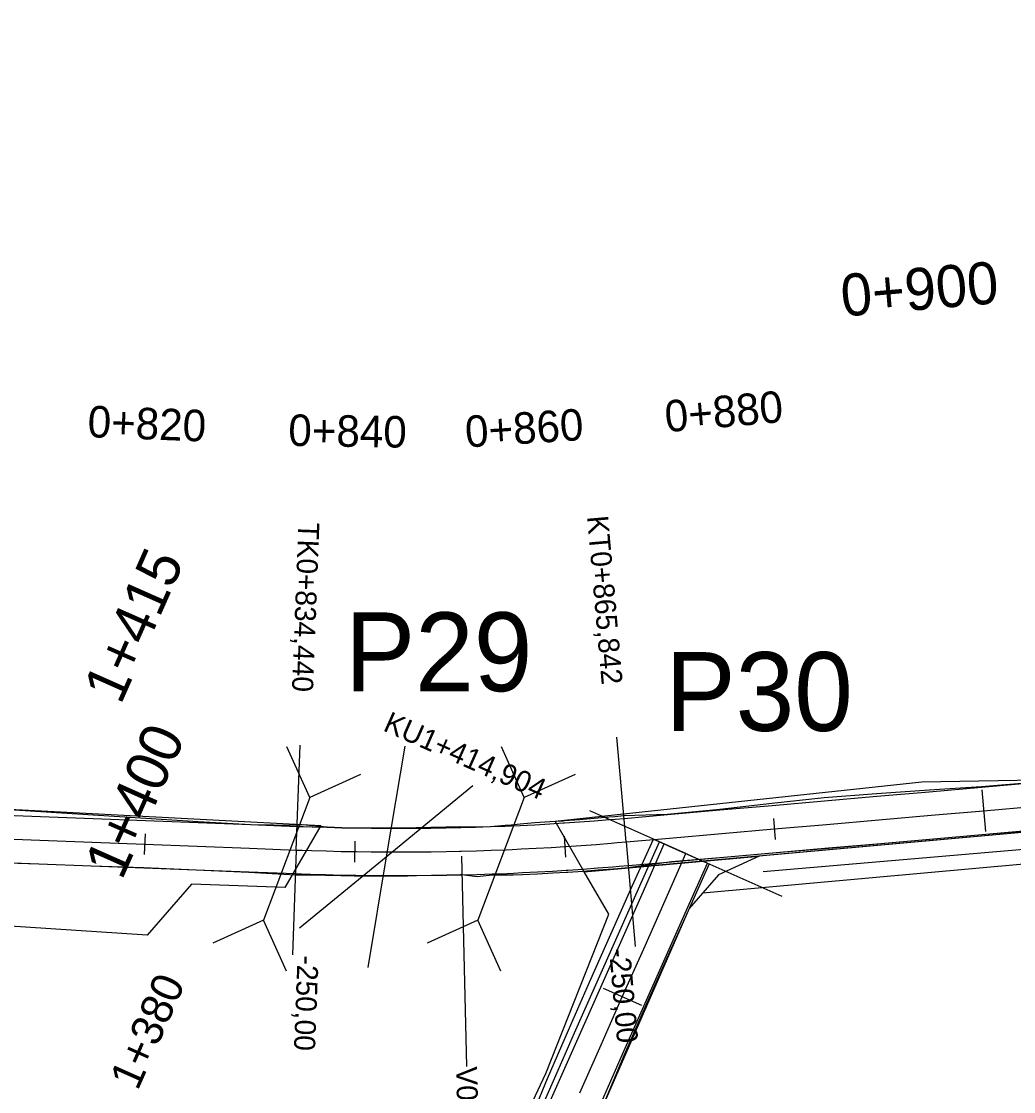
# Model space of a CAD drawing. Extents: x -636600 to -628587, y -1090963 to -1085869.
# Drawn here: x -634463.5 to -634369.1, y -1088720 to -1088618.2 of the extents above; entities that cross this region are included whole.
import ezdxf

# ---------------------------------------------------------------- set-up
doc = ezdxf.new("R2010")
doc.units = 0
for name, color, linetype in [('01_PARCELY_NÁVRH_PC', 7, 'Continuous'), ('03_PC_OBJEKTY_NÁVRH', 7, 'Continuous'), ('03_PC_OBJEKTY_STAV', 7, 'Continuous'), ('06_ÚSES_IP_NAVRH', 7, 'Continuous'), ('dno příkopu', 7, 'Continuous'), ('HEKTOMETRY100', 7, 'Continuous'), ('HEKTOMETRY20', 7, 'Continuous'), ('HL_BODY', 7, 'Continuous'), ('POLOMERY', 7, 'Continuous'), ('situace_osa', 7, 'Continuous'), ('situace_těleso', 7, 'Continuous'), ('situace_vozovka', 7, 'Continuous'), ('VRCHOLY', 7, 'Continuous')]:
    doc.layers.add(name, color=color, linetype=linetype)

msp = doc.modelspace()

# ---------------------------------------------------------------- linework, layer by layer
at = {"layer": '01_PARCELY_NÁVRH_PC'}
for points in [[(-634300.06, -1088644.25), (-634308.04, -1088652.24), (-634341.46, -1088690.39), (-634347.88, -1088693.5), (-634409.95, -1088699.1), (-634412.73, -1088694.28), (-634377.84, -1088690.52), (-634365.13, -1088690.32), (-634346.73, -1088686.53), (-634343.38, -1088684.06), (-634335.33, -1088676.28), (-634307.58, -1088644.7), (-634296.89, -1088635.39)], [(-634300.06, -1088644.25), (-634308.04, -1088652.24), (-634341.46, -1088690.39), (-634347.88, -1088693.5), (-634393.32, -1088697.6), (-634397.19, -1088699.38), (-634398.67, -1088701.09), (-634347.06, -1088696.44), (-634339.61, -1088692.82), (-634305.84, -1088654.29), (-634298.06, -1088646.5)], [(-634531.58, -1088976), (-634531.31, -1088964.36), (-634529.21, -1088950.07), (-634522.39, -1088934.91), (-634474.76, -1088846.58), (-634442.4, -1088777.6), (-634427.63, -1088748.14), (-634413.61, -1088718.28), (-634407.62, -1088703.13), (-634409.95, -1088699.1), (-634393.32, -1088697.6), (-634397.19, -1088699.38), (-634399.98, -1088702.6), (-634414.55, -1088735.98), (-634471.45, -1088856.51), (-634517.44, -1088940.47), (-634523.69, -1088954.8), (-634525.64, -1088962.97), (-634525.96, -1088974.36), (-634523.65, -1088984.9)]]:
    msp.add_lwpolyline(points, dxfattribs=at)
msp.add_lwpolyline([(-634856.22, -1088665.77), (-634826.05, -1088661.82), (-634787.5, -1088667.13), (-634741.16, -1088674.32), (-634683.58, -1088676.92), (-634600.42, -1088688.28), (-634467.7, -1088692.99), (-634435.01, -1088694.69), (-634438.44, -1088700.58), (-634447.31, -1088700.27), (-634451.54, -1088705.11), (-634535.06, -1088699.64), (-634613.83, -1088697), (-634627.55, -1088695.4), (-634678.17, -1088684.68), (-634688.19, -1088683.76), (-634732.18, -1088684.2), (-634786.4, -1088675.69), (-634839.59, -1088671.11), (-634854.36, -1088673.6), (-634854.26, -1088672.81)], close=True, dxfattribs=at)
at = {"layer": '03_PC_OBJEKTY_NÁVRH'}
for points in [[(-634431.23, -1088689.84), (-634436.06, -1088692.02), (-634438.25, -1088687.19)], [(-634410.82, -1088689.84), (-634415.66, -1088692.02), (-634417.84, -1088687.19)], [(-634436.06, -1088692.02), (-634440.48, -1088703.71)], [(-634415.66, -1088692.02), (-634420.07, -1088703.71)], [(-634438.29, -1088708.55), (-634440.48, -1088703.71), (-634445.31, -1088705.9)], [(-634417.89, -1088708.55), (-634420.07, -1088703.71), (-634424.9, -1088705.9)]]:
    msp.add_lwpolyline(points, dxfattribs=at)
at = {"layer": '03_PC_OBJEKTY_STAV'}
for points in [[(-634427.03, -1088687.13), (-634428.79, -1088697.67), (-634420.54, -1088690.89)], [(-634437.05, -1088704.44), (-634428.79, -1088697.67), (-634430.56, -1088708.2)]]:
    msp.add_lwpolyline(points, dxfattribs=at)
at = {"layer": '06_ÚSES_IP_NAVRH'}
msp.add_lwpolyline([(-634392.93, -1088699.07), (-634347.41, -1088695.15), (-634340.15, -1088691.27), (-634304.55, -1088650.87), (-634286.21, -1088635.43), (-634268.08, -1088625.78), (-634250.92, -1088620.63), (-634226, -1088618.17), (-634020.69, -1088624.38), (-633993.52, -1088628.05), (-633949.57, -1088642.4), (-633878.78, -1088663.35), (-633857.08, -1088670.7), (-633808.78, -1088683.89)], dxfattribs=at)
at = {"layer": 'dno příkopu'}
msp.add_lwpolyline([(-634414.92, -1088723.57), (-634412.89, -1088719), (-634410.87, -1088714.43), (-634408.84, -1088709.86), (-634406.81, -1088705.29), (-634404.78, -1088700.72), (-634402.79, -1088696.24)], dxfattribs=at)
at = {"layer": 'HEKTOMETRY100'}
for points in [[(-634372.12, -1088691.28), (-634371.78, -1088695.27)], [(-634402.11, -1088696.55), (-634398.45, -1088698.17)], [(-634408.15, -1088710.17), (-634404.5, -1088711.79)]]:
    msp.add_lwpolyline(points, dxfattribs=at)
at = {"layer": 'HEKTOMETRY20'}
for points in [[(-634391.96, -1088694.02), (-634391.79, -1088696.02)], [(-634451.74, -1088695.47), (-634451.82, -1088697.46)], [(-634411.87, -1088695.7), (-634411.74, -1088697.69)], [(-634431.78, -1088696.17), (-634431.81, -1088698.17)], [(-634401.19, -1088696.95), (-634399.37, -1088697.76)]]:
    msp.add_lwpolyline(points, dxfattribs=at)
at = {"layer": 'HL_BODY'}
for points in [[(-634405.98, -1088696.25), (-634406.85, -1088686.29)], [(-634437.35, -1088697.02), (-634436.97, -1088687.03)], [(-634400.28, -1088697.36), (-634409.42, -1088693.3)]]:
    msp.add_lwpolyline(points, dxfattribs=at)
at = {"layer": 'POLOMERY'}
for points in [[(-634405.98, -1088696.25), (-634405.11, -1088706.21)], [(-634437.35, -1088697.02), (-634437.73, -1088707.01)], [(-634400.28, -1088697.36), (-634391.14, -1088701.41)]]:
    msp.add_lwpolyline(points, dxfattribs=at)
at = {"layer": 'situace_osa'}
for points in [[(-634466.77, -1088695.89), (-634461.77, -1088696.08), (-634456.78, -1088696.27), (-634451.78, -1088696.47), (-634446.78, -1088696.66), (-634441.79, -1088696.85), (-634437.35, -1088697.02), (-634436.79, -1088697.04), (-634435.92, -1088697.07), (-634434.5, -1088697.11), (-634433.07, -1088697.15), (-634431.79, -1088697.17), (-634431.64, -1088697.17), (-634430.22, -1088697.19), (-634428.79, -1088697.2), (-634427.36, -1088697.2), (-634426.79, -1088697.2), (-634425.93, -1088697.2), (-634424.51, -1088697.18), (-634423.08, -1088697.16), (-634421.79, -1088697.13), (-634421.65, -1088697.13), (-634420.22, -1088697.09), (-634418.8, -1088697.04), (-634417.37, -1088696.99), (-634416.8, -1088696.96), (-634415.95, -1088696.92), (-634414.52, -1088696.85), (-634413.1, -1088696.77), (-634411.8, -1088696.69), (-634411.67, -1088696.69), (-634410.25, -1088696.59), (-634408.82, -1088696.49), (-634407.4, -1088696.37), (-634406.82, -1088696.32), (-634405.98, -1088696.25), (-634401.84, -1088695.89), (-634396.85, -1088695.45), (-634391.87, -1088695.02), (-634386.89, -1088694.58), (-634381.91, -1088694.15), (-634376.93, -1088693.71), (-634371.95, -1088693.28), (-634366.97, -1088692.84)], [(-634410.38, -1088720.12), (-634408.35, -1088715.55), (-634406.33, -1088710.98), (-634404.3, -1088706.41), (-634402.27, -1088701.84), (-634400.28, -1088697.36)]]:
    msp.add_lwpolyline(points, dxfattribs=at)
at = {"layer": 'situace_těleso'}
for points in [[(-634466.66, -1088693.04), (-634461.67, -1088693.35), (-634456.68, -1088693.67), (-634451.68, -1088693.99), (-634446.69, -1088694.3), (-634441.7, -1088694.6), (-634437.26, -1088694.65), (-634436.7, -1088694.6), (-634435.85, -1088694.7), (-634434.43, -1088694.83), (-634433.02, -1088694.88), (-634431.76, -1088694.92), (-634431.61, -1088694.92), (-634430.19, -1088694.92), (-634428.78, -1088694.92), (-634427.36, -1088694.91), (-634426.8, -1088694.9), (-634425.95, -1088694.89), (-634424.54, -1088694.86), (-634423.12, -1088694.83), (-634421.85, -1088694.79), (-634421.71, -1088694.8), (-634420.29, -1088694.8), (-634418.88, -1088694.78), (-634417.47, -1088694.66), (-634416.9, -1088694.61), (-634416.06, -1088694.54), (-634414.65, -1088694.41), (-634413.24, -1088694.31), (-634411.96, -1088694.23), (-634411.83, -1088694.22), (-634410.42, -1088694.11), (-634409.01, -1088693.99), (-634407.6, -1088693.87), (-634407.03, -1088693.82), (-634406.2, -1088693.74), (-634402.03, -1088693.61), (-634397.06, -1088693.13), (-634392.09, -1088692.56), (-634387.12, -1088692.03), (-634382.13, -1088691.63), (-634377.14, -1088691.31), (-634372.15, -1088690.97), (-634367.17, -1088690.55)], [(-634366.77, -1088695.14), (-634371.75, -1088695.56), (-634376.73, -1088695.99), (-634381.71, -1088696.44), (-634386.69, -1088696.88), (-634391.67, -1088697.3), (-634396.66, -1088697.72), (-634401.64, -1088698.15), (-634405.76, -1088698.72), (-634406.61, -1088698.8), (-634407.2, -1088698.84), (-634408.64, -1088698.95), (-634410.07, -1088699.06), (-634411.51, -1088699.15), (-634411.65, -1088699.16), (-634412.95, -1088699.23), (-634414.39, -1088699.31), (-634415.83, -1088699.37), (-634416.69, -1088699.41), (-634417.27, -1088699.43), (-634418.71, -1088699.41), (-634420.15, -1088699.58), (-634421.6, -1088699.38), (-634421.74, -1088699.39), (-634423.04, -1088699.42), (-634424.48, -1088699.46), (-634425.92, -1088699.49), (-634426.78, -1088699.5), (-634427.36, -1088699.51), (-634428.8, -1088699.52), (-634430.24, -1088699.51), (-634431.68, -1088699.5), (-634431.83, -1088699.5), (-634433.12, -1088699.48), (-634434.56, -1088699.44), (-634436, -1088699.4), (-634436.88, -1088699.41), (-634437.44, -1088699.4), (-634441.87, -1088699.15), (-634446.87, -1088698.93), (-634451.87, -1088698.73), (-634456.86, -1088698.56), (-634461.86, -1088698.38), (-634466.86, -1088698.2)], [(-634415.34, -1088723.39), (-634413.45, -1088718.76), (-634411.45, -1088714.17), (-634409.44, -1088709.6), (-634407.43, -1088705.02), (-634405.38, -1088700.46), (-634403.38, -1088695.98), (-634402.79, -1088696.24), (-634402.34, -1088696.44), (-634400.28, -1088697.36), (-634398.22, -1088698.27), (-634398.07, -1088698.34), (-634400.08, -1088702.81), (-634402.13, -1088707.37), (-634404.16, -1088711.94), (-634406.17, -1088716.52), (-634408.1, -1088721.13)]]:
    msp.add_lwpolyline(points, dxfattribs=at)
at = {"layer": 'situace_vozovka'}
for points in [[(-634466.68, -1088693.64), (-634461.69, -1088693.83), (-634456.69, -1088694.03), (-634451.69, -1088694.22), (-634446.7, -1088694.41), (-634441.7, -1088694.6), (-634437.26, -1088694.77), (-634436.71, -1088694.79), (-634435.85, -1088694.82), (-634434.44, -1088694.86), (-634433.02, -1088694.9), (-634431.76, -1088694.92), (-634431.61, -1088694.92), (-634430.19, -1088694.94), (-634428.78, -1088694.95), (-634427.36, -1088694.95), (-634426.8, -1088694.95), (-634425.95, -1088694.95), (-634424.54, -1088694.93), (-634423.12, -1088694.91), (-634421.85, -1088694.88), (-634421.71, -1088694.88), (-634420.29, -1088694.84), (-634418.88, -1088694.79), (-634417.47, -1088694.74), (-634416.89, -1088694.71), (-634416.05, -1088694.68), (-634414.64, -1088694.61), (-634413.23, -1088694.53), (-634411.95, -1088694.45), (-634411.82, -1088694.44), (-634410.4, -1088694.34), (-634408.99, -1088694.24), (-634407.58, -1088694.13), (-634407.01, -1088694.08), (-634406.17, -1088694.01), (-634402.03, -1088693.65), (-634397.05, -1088693.21), (-634392.07, -1088692.78), (-634387.09, -1088692.34), (-634382.11, -1088691.91), (-634377.13, -1088691.47), (-634372.15, -1088691.03), (-634367.16, -1088690.6)], [(-634466.85, -1088698.14), (-634461.86, -1088698.33), (-634456.86, -1088698.52), (-634451.87, -1088698.71), (-634446.87, -1088698.91), (-634441.87, -1088699.1), (-634437.44, -1088699.27), (-634436.87, -1088699.29), (-634436, -1088699.32), (-634434.56, -1088699.36), (-634433.12, -1088699.4), (-634431.83, -1088699.42), (-634431.68, -1088699.42), (-634430.24, -1088699.44), (-634428.8, -1088699.45), (-634427.36, -1088699.45), (-634426.78, -1088699.45), (-634425.92, -1088699.45), (-634424.48, -1088699.43), (-634423.04, -1088699.41), (-634421.74, -1088699.38), (-634421.6, -1088699.38), (-634420.16, -1088699.34), (-634418.72, -1088699.29), (-634417.28, -1088699.24), (-634416.7, -1088699.21), (-634415.84, -1088699.17), (-634414.4, -1088699.1), (-634412.96, -1088699.02), (-634411.66, -1088698.94), (-634411.53, -1088698.93), (-634410.09, -1088698.83), (-634408.65, -1088698.73), (-634407.22, -1088698.62), (-634406.63, -1088698.57), (-634405.78, -1088698.49), (-634401.64, -1088698.13), (-634396.66, -1088697.7), (-634391.68, -1088697.26), (-634386.7, -1088696.82), (-634381.72, -1088696.39), (-634376.73, -1088695.95), (-634371.75, -1088695.52), (-634366.77, -1088695.08)], [(-634414.47, -1088723.78), (-634412.44, -1088719.21), (-634410.41, -1088714.64), (-634408.38, -1088710.07), (-634406.35, -1088705.5), (-634404.33, -1088700.93), (-634402.34, -1088696.44)], [(-634408.32, -1088721.03), (-634406.3, -1088716.46), (-634404.27, -1088711.89), (-634402.24, -1088707.32), (-634400.21, -1088702.75), (-634398.22, -1088698.27)]]:
    msp.add_lwpolyline(points, dxfattribs=at)
at = {"layer": 'VRCHOLY'}
msp.add_lwpolyline([(-634421.64, -1088697.62), (-634421.15, -1088717.62)], dxfattribs=at)

# ---------------------------------------------------------------- texts
at = {"layer": '03_PC_OBJEKTY_NÁVRH'}
for s, p in [('P29', (-634432.73, -1088681.91)), ('P30', (-634402.24, -1088685.69))]:
    msp.add_text(s, height=7.5, dxfattribs=at).set_placement(p)
at = {"layer": 'HEKTOMETRY100'}
for s, rotation, p in [('0+900', 4.9987, (-634385.37, -1088646.27)), ('1+415', 66.0704, (-634454.07, -1088683.29)), ('1+400', 66.0704, (-634453.96, -1088699.99))]:
    msp.add_text(s, height=4, rotation=rotation, dxfattribs=at).set_placement(p)
at = {"layer": 'HEKTOMETRY20'}
for s, rotation, p in [('0+880', 4.9987, (-634402.16, -1088657.27)), ('0+820', 357.8019, (-634457.25, -1088657.73)), ('0+860', 3.6598, (-634421.2, -1088658.72)), ('0+840', 359.0761, (-634438.13, -1088658.56)), ('1+380', 66.0704, (-634452.45, -1088720))]:
    msp.add_text(s, height=3, rotation=rotation, dxfattribs=at).set_placement(p)
at = {"layer": 'HL_BODY'}
for s, rotation, p in [('KT0+865,842', 274.9987, (-634409.69, -1088665.28)), ('TK0+834,440', 267.8019, (-634437.15, -1088665.82)), ('KU1+414,904', 336.0704, (-634429.19, -1088685.62))]:
    msp.add_text(s, height=2, rotation=rotation, dxfattribs=at).set_placement(p)
at = {"layer": 'POLOMERY'}
for rotation, p in [(267.8019, (-634437.23, -1088707.03)), (274.9987, (-634407.6, -1088706.43))]:
    msp.add_text('-250,00', height=2, rotation=rotation, dxfattribs=at).set_placement(p)
at = {"layer": 'VRCHOLY'}
msp.add_text('V0+850,16', height=2, rotation=271.4003, dxfattribs=at).set_placement((-634422.15, -1088717.64))

doc.saveas('drawing.dxf')
